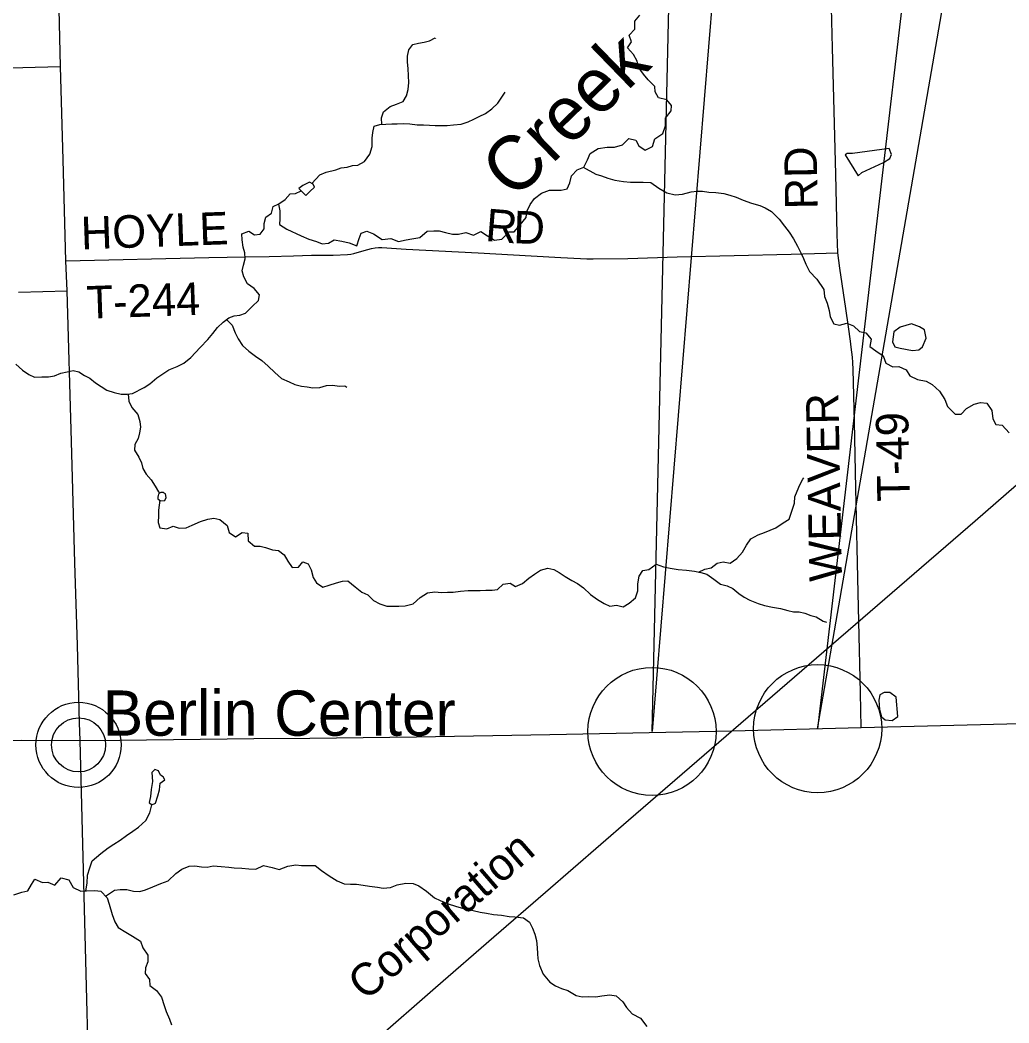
# Model space of a CAD drawing. Extents: x 0 to 34, y 0 to 22.
# Drawn here: x 4.771 to 6.498, y 15.664 to 17.415 of the extents above; entities that cross this region are included whole.
import ezdxf

# ---------------------------------------------------------------- set-up
doc = ezdxf.new("R2010")
doc.units = 0
for name, color, linetype in [('GM_X_Minor_Lake', 7, 'Continuous'), ('GM_X_Minor_River', 7, 'Continuous'), ('GM_X_Minor_River_Text', 7, 'Continuous'), ('GM_X_Rail_Line', 7, 'Continuous'), ('GM_X_Rail_Line_Text', 7, 'Continuous'), ('GM_X_State_Route', 7, 'Continuous'), ('GM_X_Township_Road', 7, 'Continuous'), ('GM_X_Township_Road_Text', 7, 'Continuous'), ('GM_X_Unincorporated', 7, 'Continuous'), ('GM_X_Unincorporated_Location', 7, 'Continuous'), ('GM_X_Unincorporated_Text', 7, 'Continuous'), ('GM_X_US_Route', 7, 'Continuous'), ('SH_Text', 7, 'Continuous')]:
    doc.layers.add(name, color=color, linetype=linetype)

msp = doc.modelspace()

# ---------------------------------------------------------------- linework, layer by layer
at = {"layer": 'GM_X_Minor_Lake'}
for points in [[(6.2351, 17.1428), (6.2415, 17.1486), (6.2793, 17.1662), (6.2906, 17.1732), (6.2932, 17.1804), (6.2892, 17.1906), (6.2251, 17.1819), (6.2156, 17.1821), (6.2122, 17.1798)], [(6.2122, 17.1798), (6.2351, 17.1428)], [(5.2707, 17.1084), (5.2775, 17.1157), (5.2858, 17.1234), (5.2831, 17.1283), (5.277, 17.1317), (5.2652, 17.1263), (5.2584, 17.1209)], [(5.2584, 17.1209), (5.2707, 17.1084)], [(6.3301, 16.8379), (6.3411, 16.8392), (6.3475, 16.8442), (6.3537, 16.8595), (6.3509, 16.8739), (6.3424, 16.8795), (6.3279, 16.8846), (6.3082, 16.8787), (6.2973, 16.8706), (6.2949, 16.853), (6.2992, 16.8444), (6.3083, 16.8418)], [(6.3083, 16.8418), (6.3301, 16.8379)], [(5.0231, 16.5891), (5.0217, 16.5898), (5.0215, 16.5899), (5.0193, 16.5898), (5.0172, 16.5897), (5.0148, 16.5886), (5.0132, 16.5868), (5.0123, 16.5846), (5.012, 16.5821), (5.0122, 16.5787)], [(5.0122, 16.5787), (5.0168, 16.5753), (5.024, 16.5758), (5.0266, 16.5811), (5.0251, 16.5879), (5.0231, 16.5891)], [(6.3013, 16.2329), (6.2905, 16.2408), (6.2803, 16.241), (6.2731, 16.2368), (6.2709, 16.2272), (6.2723, 16.2109), (6.2755, 16.1984), (6.282, 16.1928), (6.2942, 16.1918), (6.3044, 16.1987)], [(6.3044, 16.1987), (6.3013, 16.2329)], [(4.9968, 16.0486), (5.0015, 16.0445), (5.0079, 16.0477), (5.0118, 16.0604), (5.0146, 16.0711), (5.0158, 16.0825), (5.0241, 16.088), (5.0213, 16.0933), (5.0167, 16.0962), (5.0131, 16.1037), (5.0065, 16.1062), (5.0013, 16.1012), (5.0025, 16.0852), (5.0005, 16.0715), (4.9989, 16.0589)], [(4.9989, 16.0589), (4.9968, 16.0486)]]:
    msp.add_lwpolyline(points, dxfattribs=at)
at = {"layer": 'GM_X_Minor_River'}
for points in [[(5.2227, 17.0937), (5.2253, 17.0816), (5.2253, 17.0679), (5.2247, 17.0577), (5.2375, 17.05), (5.2621, 17.0384), (5.2759, 17.0326), (5.289, 17.028), (5.2989, 17.0244), (5.3099, 17.0255), (5.3201, 17.0314), (5.3331, 17.029), (5.3461, 17.0259), (5.3595, 17.0209), (5.3638, 17.0332), (5.367, 17.0428), (5.3768, 17.0464), (5.3887, 17.0414), (5.4038, 17.0318), (5.4189, 17.0333), (5.4324, 17.0283), (5.4456, 17.0313), (5.4555, 17.0327), (5.4695, 17.0353), (5.4825, 17.0462), (5.4939, 17.0469), (5.5034, 17.0467), (5.5145, 17.0439), (5.5268, 17.0408), (5.5371, 17.0411), (5.5499, 17.044), (5.563, 17.0394), (5.5761, 17.0458), (5.5877, 17.0381), (5.5997, 17.0307), (5.6126, 17.0322), (5.6248, 17.045), (5.6344, 17.0449), (5.6447, 17.0573), (5.6554, 17.0701), (5.6563, 17.0804), (5.6621, 17.0927), (5.6695, 17.1031), (5.6822, 17.1125), (5.6962, 17.1178), (5.7064, 17.118), (5.7163, 17.1179), (5.7269, 17.12), (5.7316, 17.1304), (5.7344, 17.143), (5.744, 17.1535), (5.7557, 17.1583), (5.7623, 17.171), (5.767, 17.1818), (5.7808, 17.1905), (5.7964, 17.1927), (5.8093, 17.1927), (5.8233, 17.1972), (5.8344, 17.2081), (5.8467, 17.205), (5.8522, 17.1952), (5.8631, 17.1878), (5.8758, 17.1942), (5.8797, 17.2076), (5.8939, 17.2171), (5.8986, 17.2301), (5.8986, 17.2434), (5.9082, 17.2562), (5.9092, 17.2657), (5.9006, 17.2758), (5.8864, 17.2793), (5.8805, 17.2894), (5.8799, 17.2989), (5.8685, 17.3108), (5.86, 17.3205), (5.8509, 17.3332), (5.8488, 17.3434), (5.8424, 17.355), (5.8319, 17.3662), (5.8392, 17.377), (5.8352, 17.3883), (5.8452, 17.3992), (5.8452, 17.4132), (5.8537, 17.4237)], [(5.4033, 17.2328), (5.4027, 17.2441), (5.406, 17.2544), (5.4177, 17.264), (5.4287, 17.2679), (5.4404, 17.2725), (5.4461, 17.2825), (5.449, 17.2939), (5.4504, 17.3057), (5.4495, 17.3175), (5.4491, 17.3304), (5.4482, 17.3414), (5.4477, 17.352), (5.4503, 17.3627), (5.457, 17.3722), (5.4673, 17.3746), (5.4768, 17.3762), (5.4863, 17.3786), (5.4961, 17.3836), (5.4969, 17.3825)], [(5.2807, 17.1296), (5.2948, 17.1444), (5.3057, 17.1494), (5.3228, 17.1533), (5.3323, 17.1568), (5.3426, 17.1581), (5.352, 17.1608), (5.3615, 17.1616), (5.3729, 17.1682), (5.3823, 17.1808), (5.386, 17.1942), (5.3862, 17.2086), (5.3877, 17.2185), (5.3898, 17.2299), (5.3997, 17.2327), (5.4104, 17.2331), (5.4206, 17.2336), (5.4301, 17.2337), (5.4408, 17.2341), (5.4518, 17.2335), (5.4651, 17.2321), (5.4762, 17.2318), (5.4864, 17.2311), (5.4963, 17.2308), (5.507, 17.2309), (5.5173, 17.2306), (5.5283, 17.2322), (5.5416, 17.2334), (5.5537, 17.237), (5.5636, 17.2416), (5.5734, 17.2463), (5.5844, 17.2517), (5.5954, 17.2597), (5.6059, 17.2697), (5.6127, 17.28), (5.6183, 17.2888)], [(5.7547, 17.1579), (5.7769, 17.1459), (5.7869, 17.1427), (5.798, 17.1388), (5.8099, 17.1353), (5.8252, 17.133), (5.8374, 17.1317), (5.8499, 17.1317), (5.8598, 17.1319), (5.8727, 17.131), (5.8871, 17.1211), (5.9009, 17.1131), (5.9155, 17.11), (5.9284, 17.1111), (5.9431, 17.1152), (5.953, 17.1162), (5.9633, 17.1161), (5.9743, 17.1144), (5.9865, 17.1139), (6.0002, 17.112), (6.011, 17.1092), (6.0217, 17.1056), (6.034, 17.1002), (6.0486, 17.0949), (6.0631, 17.091), (6.0727, 17.0871), (6.0835, 17.0809), (6.0972, 17.0671), (6.1066, 17.0552), (6.1148, 17.0443), (6.1219, 17.0327), (6.1291, 17.0203), (6.1347, 17.0083), (6.1395, 16.9985), (6.1439, 16.9884), (6.1503, 16.976), (6.1631, 16.9622), (6.175, 16.9446), (6.176, 16.9325), (6.1808, 16.9204), (6.1842, 16.9076), (6.186, 16.897), (6.1923, 16.8846), (6.2023, 16.8822), (6.2155, 16.8855), (6.227, 16.8808), (6.2375, 16.8712), (6.2482, 16.8688), (6.2576, 16.8576), (6.2556, 16.845), (6.2657, 16.8373), (6.2785, 16.8284), (6.2833, 16.8156), (6.2953, 16.8094), (6.3059, 16.8101), (6.319, 16.8043), (6.3253, 16.7938), (6.3388, 16.7873), (6.3537, 16.7846), (6.3645, 16.7787), (6.3769, 16.7669), (6.3864, 16.7526), (6.3912, 16.7402), (6.4045, 16.7268), (6.4148, 16.7267), (6.424, 16.7368), (6.4379, 16.7443), (6.4489, 16.7469), (6.4599, 16.746), (6.4682, 16.7333), (6.4705, 16.7185), (6.4756, 16.7087), (6.4863, 16.7074), (6.4988, 16.6944)], [(4.8209, 16.7919), (4.8315, 16.7939), (4.8425, 16.7982), (4.8535, 16.8009), (4.8642, 16.8029), (4.8741, 16.8007), (4.8836, 16.7943), (4.8932, 16.7894), (4.9031, 16.7815), (4.9127, 16.7752), (4.923, 16.7684), (4.9356, 16.7643), (4.9482, 16.7614), (4.9581, 16.7615), (4.9676, 16.7631), (4.988, 16.7735), (4.9979, 16.78), (5.0103, 16.79), (5.0205, 16.7973), (5.0311, 16.8039), (5.0455, 16.8097), (5.0573, 16.8159), (5.0694, 16.8259), (5.0859, 16.8431), (5.0991, 16.8573), (5.1082, 16.8676), (5.1161, 16.878), (5.1259, 16.8875), (5.1357, 16.8952), (5.1455, 16.8983), (5.155, 16.8999), (5.1653, 16.9031), (5.1766, 16.9149), (5.1879, 16.9253), (5.1897, 16.9352), (5.1801, 16.9461), (5.1686, 16.9544), (5.1624, 16.9665), (5.1593, 16.9768), (5.1615, 16.9867), (5.1644, 16.9981), (5.164, 17.0083), (5.1612, 17.0186), (5.1592, 17.0311), (5.1587, 17.0414), (5.1709, 17.0464), (5.1808, 17.04), (5.1907, 17.0409), (5.1975, 17.0504), (5.1974, 17.0599), (5.2003, 17.0706), (5.2105, 17.0779), (5.2135, 17.0893), (5.2233, 17.094), (5.2343, 17.1013), (5.2429, 17.1112), (5.2524, 17.1121), (5.2623, 17.117)], [(5.132, 16.8923), (5.1415, 16.8823), (5.1469, 16.8687), (5.152, 16.8581), (5.1597, 16.8468), (5.1708, 16.837), (5.1823, 16.8279), (5.1934, 16.8204), (5.2049, 16.8103), (5.2164, 16.7993), (5.2279, 16.7892), (5.2413, 16.7832), (5.2512, 16.7783), (5.263, 16.7754), (5.2729, 16.7747), (5.2828, 16.7729), (5.2946, 16.7734), (5.3064, 16.7769), (5.3174, 16.7774), (5.3284, 16.7759), (5.3387, 16.776), (5.3418, 16.7738)], [(4.764, 16.8139), (4.7755, 16.8033), (4.7866, 16.7958), (4.7966, 16.7913), (4.8091, 16.7922), (4.8209, 16.7919)], [(4.9602, 16.7618), (4.9612, 16.7493), (4.9663, 16.7384), (4.977, 16.7263), (4.9806, 16.7141), (4.9814, 16.7039), (4.98, 16.6944), (4.9778, 16.6841), (4.9718, 16.6738), (4.9711, 16.6639), (4.9785, 16.6518), (4.9835, 16.6419), (4.9859, 16.6321), (4.9917, 16.6219), (5.0001, 16.6121), (5.0074, 16.6011), (5.0132, 16.5909), (5.0149, 16.5887)], [(5.9563, 16.451), (5.9673, 16.4562), (5.9783, 16.4586), (5.9888, 16.4663), (5.9995, 16.4687), (6.0113, 16.4665), (6.023, 16.4746), (6.0332, 16.4857), (6.0403, 16.4979), (6.0474, 16.509), (6.0603, 16.5159), (6.0713, 16.5202), (6.0815, 16.5245), (6.0914, 16.5283), (6.1042, 16.5368), (6.1148, 16.5437), (6.12, 16.559), (6.1237, 16.5712), (6.1244, 16.5822), (6.1285, 16.5925), (6.1333, 16.6032), (6.1386, 16.6131), (6.14, 16.6158)], [(5.0153, 16.5764), (5.0131, 16.5593), (5.0132, 16.5498), (5.0126, 16.5376), (5.0157, 16.5282), (5.0275, 16.5267), (5.0385, 16.5314), (5.0492, 16.5277), (5.0617, 16.5282), (5.0719, 16.5328), (5.0863, 16.5394), (5.0992, 16.5437), (5.1099, 16.5453), (5.1202, 16.5427), (5.1328, 16.5326), (5.1367, 16.52), (5.1478, 16.5125), (5.1592, 16.5202), (5.1691, 16.5188), (5.1699, 16.5055), (5.1807, 16.4961), (5.1906, 16.4965), (5.2001, 16.494), (5.2123, 16.4899), (5.2226, 16.4888), (5.2325, 16.4813), (5.2387, 16.47), (5.2468, 16.459), (5.2574, 16.4595), (5.265, 16.469), (5.2745, 16.4657), (5.2795, 16.4551), (5.2831, 16.4418), (5.2893, 16.432), (5.3004, 16.4249), (5.3114, 16.4284), (5.3239, 16.4323), (5.3345, 16.435), (5.344, 16.4355), (5.3563, 16.4253), (5.3681, 16.4159), (5.3788, 16.4111), (5.3888, 16.4013), (5.3995, 16.3953), (5.4121, 16.3916), (5.4224, 16.3917), (5.433, 16.3914), (5.444, 16.3918), (5.4577, 16.3958), (5.4702, 16.4069), (5.483, 16.415), (5.4956, 16.4166), (5.5074, 16.4152), (5.518, 16.416), (5.5275, 16.4161), (5.5408, 16.4177), (5.5537, 16.4186), (5.575, 16.4188), (5.5849, 16.4196), (5.5956, 16.4197), (5.6051, 16.4209), (5.6149, 16.4298), (5.627, 16.4318), (5.6366, 16.4258), (5.6491, 16.4308), (5.6597, 16.4404), (5.6699, 16.4473), (5.6801, 16.4546), (5.693, 16.4578), (5.7033, 16.4556), (5.7128, 16.4503), (5.7232, 16.4436), (5.735, 16.4361), (5.745, 16.4308), (5.7553, 16.4233), (5.7676, 16.412), (5.7798, 16.403), (5.7913, 16.3959), (5.8012, 16.3914), (5.813, 16.3934), (5.8244, 16.3904), (5.835, 16.397), (5.8464, 16.4058), (5.8504, 16.4184), (5.8503, 16.4306), (5.8525, 16.4439), (5.8589, 16.4538), (5.8695, 16.4554), (5.8824, 16.4647), (5.8949, 16.4602), (5.9068, 16.458), (5.9205, 16.4555), (5.9353, 16.4541), (5.949, 16.4527), (5.9601, 16.4501), (5.9708, 16.4475), (5.983, 16.4389), (5.9949, 16.4302), (6.0063, 16.4269), (6.0159, 16.4224), (6.0266, 16.4138)], [(6.0266, 16.4138), (6.0362, 16.407), (6.0461, 16.4018), (6.0606, 16.3962), (6.0713, 16.3929), (6.0854, 16.3896), (6.0995, 16.3874), (6.112, 16.3841), (6.122, 16.3819), (6.1319, 16.3816), (6.1421, 16.379), (6.1521, 16.3753), (6.1616, 16.3731), (6.1738, 16.3656), (6.1796, 16.3633)], [(4.8863, 15.8943), (4.8883, 15.908), (4.8891, 15.9217), (4.8934, 15.9348), (4.8973, 15.947), (4.9126, 15.9596), (4.9253, 15.9697), (4.935, 15.9761), (4.9463, 15.9828), (4.9571, 15.991), (4.9683, 15.9989), (4.9781, 16.0056), (4.9911, 16.0173), (4.998, 16.0304), (5.0015, 16.0445)], [(4.9207, 15.8851), (4.9361, 15.8955), (4.9464, 15.8969), (4.9578, 15.8967), (4.9693, 15.8936), (4.9807, 15.8935), (4.9905, 15.896), (5.0033, 15.9016), (5.0169, 15.9073), (5.0301, 15.9121), (5.0431, 15.925), (5.054, 15.9325), (5.0664, 15.9377), (5.0763, 15.9379), (5.0881, 15.9363), (5.098, 15.9358), (5.1086, 15.9383), (5.1227, 15.9367), (5.1357, 15.9355), (5.1452, 15.9346), (5.1585, 15.9338), (5.1707, 15.9329), (5.1829, 15.9325), (5.1965, 15.9385), (5.2118, 15.9354), (5.2236, 15.9315), (5.2391, 15.9376), (5.2531, 15.9398), (5.263, 15.9385), (5.276, 15.9385), (5.287, 15.9387), (5.2979, 15.9298), (5.3114, 15.9207), (5.3249, 15.9119), (5.3376, 15.9065), (5.3482, 15.9059), (5.3589, 15.9062), (5.3703, 15.9046), (5.3818, 15.9026), (5.3955, 15.9006), (5.4055, 15.8989), (5.418, 15.9004), (5.43, 15.9052), (5.4452, 15.9079), (5.4581, 15.9074), (5.4678, 15.9031), (5.4813, 15.8939), (5.4953, 15.882), (5.5053, 15.8773), (5.5191, 15.872), (5.5317, 15.8677), (5.5417, 15.8649), (5.5513, 15.8625), (5.5627, 15.8601), (5.5746, 15.8573), (5.5857, 15.8553), (5.5979, 15.8533), (5.612, 15.8521), (5.6257, 15.8498), (5.6356, 15.8489), (5.6505, 15.8473), (5.6613, 15.84), (5.6665, 15.8291), (5.6706, 15.8189), (5.6731, 15.8075), (5.6742, 15.795), (5.6748, 15.7851), (5.6758, 15.7757), (5.6783, 15.7639), (5.6848, 15.7489), (5.6965, 15.7351), (5.7065, 15.7285), (5.7169, 15.7242), (5.728, 15.7203), (5.7423, 15.7118), (5.753, 15.7094), (5.7644, 15.7097), (5.7766, 15.7096), (5.7872, 15.711), (5.8013, 15.7129), (5.8123, 15.7112), (5.824, 15.7005), (5.8303, 15.6907), (5.8404, 15.6799), (5.8547, 15.6719), (5.8657, 15.6577)], [(4.7602, 15.8876), (4.7745, 15.8921), (4.7851, 15.8942), (4.7914, 15.9054), (4.7972, 15.915), (4.8103, 15.9089), (4.8198, 15.9095), (4.8321, 15.9041), (4.8432, 15.9172), (4.8566, 15.9138), (4.8641, 15.9003), (4.8772, 15.8937), (4.8871, 15.8943), (4.9019, 15.8951), (4.9122, 15.8938), (4.9235, 15.8823), (4.9272, 15.8709), (4.9322, 15.8532), (4.9367, 15.8404), (4.9426, 15.8306), (4.9561, 15.8222), (4.9677, 15.8152), (4.9816, 15.8064), (4.986, 15.7951), (4.9947, 15.7824), (4.9946, 15.7706), (4.9906, 15.7599), (4.9901, 15.75), (4.9972, 15.7395), (4.9978, 15.7293), (5.0094, 15.7204), (5.0185, 15.7088), (5.023, 15.6945), (5.0263, 15.6839), (5.0323, 15.6704), (5.036, 15.6602)]]:
    msp.add_lwpolyline(points, dxfattribs=at)
at = {"layer": 'GM_X_Rail_Line'}
msp.add_lwpolyline([(5.3904, 15.6328), (5.4967, 15.7256), (5.5989, 15.8142), (5.689, 15.8922), (5.8341, 16.0178), (6.4394, 16.5404), (6.6199, 16.6975)], dxfattribs=at)
at = {"layer": 'GM_X_State_Route'}
for points in [[(4.8635, 16.5945), (4.8612, 16.6791), (4.8534, 16.9422), (4.8513, 16.9947), (4.8468, 17.1706), (4.842, 17.3339), (4.8375, 17.5354), (4.8331, 17.6731), (4.8283, 17.8248), (4.8231, 18), (4.8175, 18.2093), (4.8125, 18.3605), (4.807, 18.5594), (4.8043, 18.648)], [(4.8762, 16.1572), (4.8754, 16.1879), (4.8716, 16.3235), (4.867, 16.4672), (4.8635, 16.5945)], [(4.9019, 15.1551), (4.9015, 15.1849), (4.8762, 16.1572)]]:
    msp.add_lwpolyline(points, dxfattribs=at)
at = {"layer": 'GM_X_Township_Road'}
msp.add_line((3.4438, 17.2977), (4.842, 17.3339), dxfattribs=at)
for points in [[(6.1995, 17.0083), (6.1983, 17.0412), (6.1959, 17.1457), (6.1904, 17.3666), (6.187, 17.5067), (6.1841, 17.6315), (6.1791, 17.8182), (6.1746, 18), (6.1681, 18.2524)], [(4.8513, 16.9947), (5.1009, 17.0003), (5.1648, 17.0014), (5.2061, 17.0022), (5.249, 17.0033), (5.2801, 17.0042), (5.3184, 17.0046), (5.3433, 17.0057), (5.3489, 17.0063), (5.3541, 17.0074), (5.3602, 17.0091), (5.3787, 17.0144), (5.3849, 17.016), (5.3914, 17.017), (5.3973, 17.0175), (5.4033, 17.0175), (5.4458, 17.015), (5.5716, 17.0083), (5.6637, 17.0033), (5.7156, 17.0005), (5.75, 16.9987), (5.7614, 16.9981), (5.7723, 16.9978), (5.8327, 16.9987), (5.9191, 17.0012), (6.1178, 17.0063), (6.1995, 17.0083)], [(6.24, 16.1796), (6.2392, 16.2403), (6.2364, 16.3646), (6.2351, 16.4145), (6.231, 16.5975), (6.2285, 16.7135), (6.2263, 16.8046), (6.2259, 16.8169), (6.2252, 16.8264), (6.2242, 16.8352), (6.223, 16.8436), (6.2215, 16.854), (6.218, 16.8795), (6.2133, 16.9113), (6.203, 16.9819), (6.1995, 17.0083)], [(4.7688, 16.9399), (4.8534, 16.9422)]]:
    msp.add_lwpolyline(points, dxfattribs=at)
at = {"layer": 'GM_X_Unincorporated'}
for radius in [0.0744, 0.0472]:
    msp.add_circle((4.8735, 16.1493), radius, dxfattribs=at)
at = {"layer": 'GM_X_Unincorporated_Location'}
msp.add_line((4.8735, 16.1493), (4.8735, 16.1493), dxfattribs=at)
at = {"layer": 'GM_X_US_Route'}
for points in [[(5.2776, 16.1613), (5.4637, 16.1632), (5.6965, 16.1672), (6.015, 16.1736), (6.24, 16.1796), (6.9107, 16.1964), (6.9209, 16.1962), (6.9282, 16.1958), (6.9358, 16.1949), (6.9426, 16.194), (6.9496, 16.1926), (6.9572, 16.191), (6.9696, 16.1881), (7.0031, 16.1797), (7.0451, 16.169), (7.0669, 16.1647)], [(4.4782, 16.1523), (4.5498, 16.1546), (4.6345, 16.1566), (4.7737, 16.1576), (4.8762, 16.1572), (4.9458, 16.1576), (5.1796, 16.1603), (5.2776, 16.1613)]]:
    msp.add_lwpolyline(points, dxfattribs=at)
at = {"layer": 'SH_Text'}
for points in [[(6.2084, 20.2198), (5.875, 16.1727), (5.9684, 20.2198), (6.2084, 20.2198)], [(6.6356, 20.2119), (6.1643, 16.1776), (6.8636, 20.2119), (6.6356, 20.2119)]]:
    msp.add_lwpolyline(points, dxfattribs=at)
for centre in [(6.1643, 16.1776), (5.875, 16.1727)]:
    msp.add_circle(centre, 0.1118, dxfattribs=at)

# ---------------------------------------------------------------- texts
at = {"layer": 'GM_X_Minor_River_Text'}
msp.add_text('Creek', height=0.09474, rotation=44.1241, dxfattribs=at).set_placement((5.6345, 17.0988))
at = {"layer": 'GM_X_Rail_Line_Text'}
msp.add_text('Corporation', height=0.056629, rotation=40.8766, dxfattribs=at).set_placement((5.375, 15.7008))
at = {"layer": 'GM_X_Township_Road_Text'}
for s, height, rotation, p in [('RD', 0.05682, 90.9806, (6.1644, 17.0849)), ('HOYLE', 0.05682, 2.0275, (4.8785, 17.0144)), ('R', 0.0568, 355.2876, (5.5828, 17.0293)), ('D', 0.0568, 358.0072, (5.6322, 17.0253)), ('T-244', 0.05682, 1.9653, (4.8884, 16.8935)), ('WEAVER', 0.05682, 91.1279, (6.2069, 16.4349)), ('T-49', 0.05682, 91.0617, (6.3253, 16.5747))]:
    msp.add_text(s, height=height, rotation=rotation, dxfattribs=at).set_placement(p)
at = {"layer": 'GM_X_Unincorporated_Text'}
msp.add_text('Berlin Center', height=0.078977, rotation=0, dxfattribs=at).set_placement((4.9159, 16.1653))

doc.saveas('drawing.dxf')
